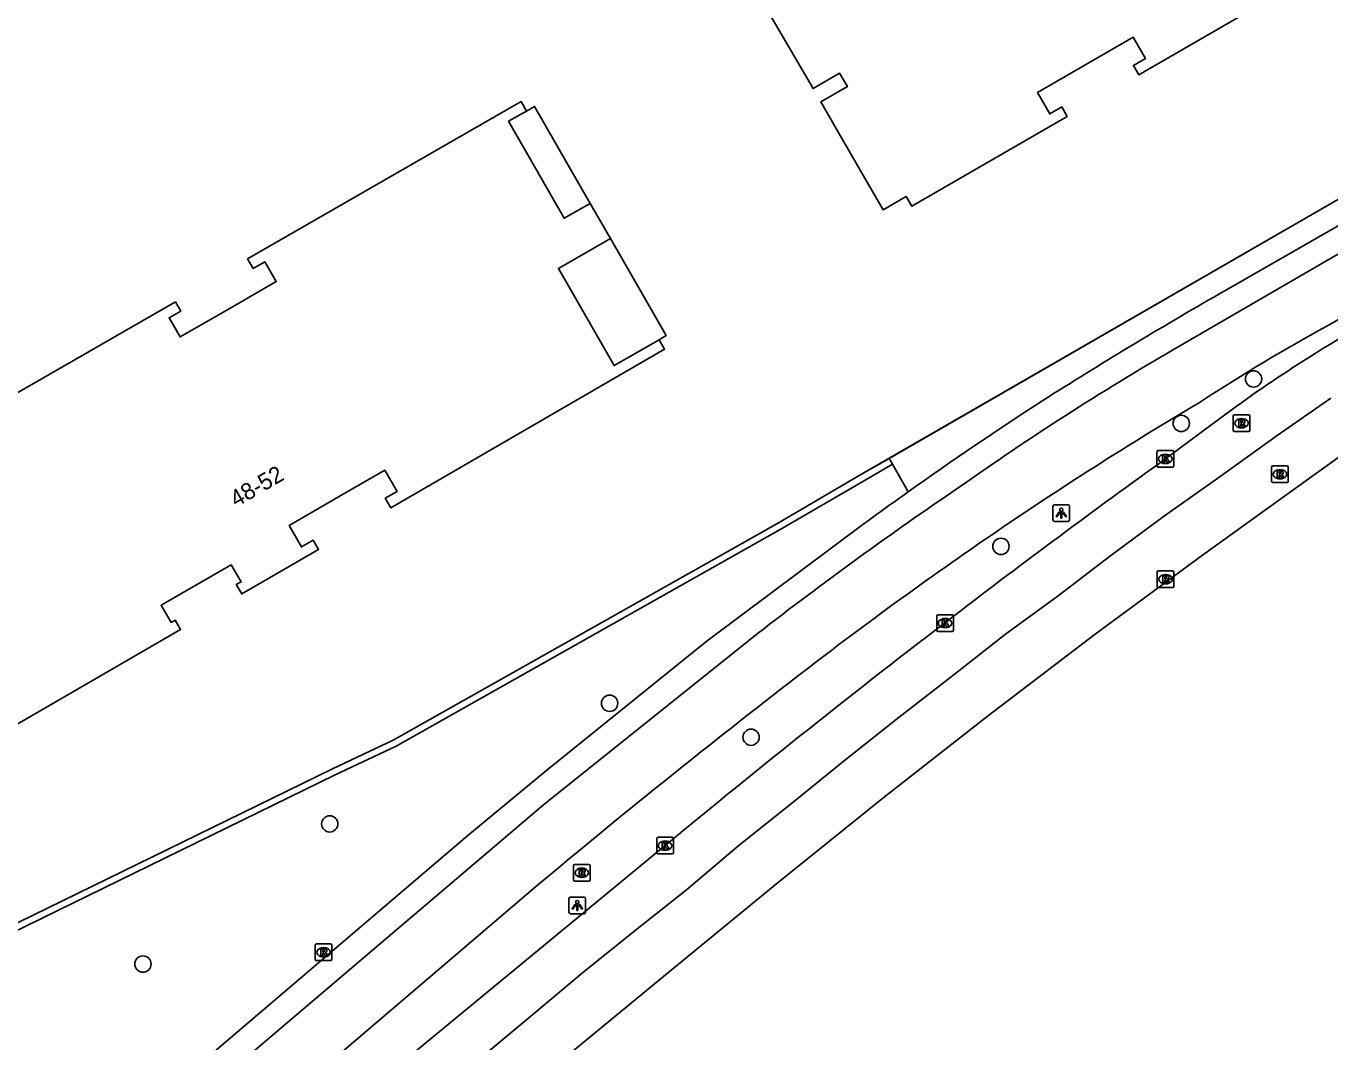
# Model space of a CAD drawing. Extents: x 157692 to 159670, y 381454 to 383289.
# Drawn here: x 159192.2 to 159270.4, y 382233.6 to 382294.6 of the extents above; entities that cross this region are included whole.
import ezdxf

# ---------------------------------------------------------------- set-up
doc = ezdxf.new("R2010")
doc.units = 0
for name, color, linetype in [('IMGEO_Boom', 7, 'Continuous'), ('IMGEO_Fietspad_gesloten', 7, 'Continuous'), ('IMGEO_Groenvoorziening', 7, 'Continuous'), ('IMGEO_Haag', 7, 'Continuous'), ('IMGEO_Hek', 7, 'Continuous'), ('IMGEO_Kolk', 7, 'Continuous'), ('IMGEO_Lichtpunt', 7, 'Continuous'), ('IMGEO_Pand', 7, 'Continuous'), ('IMGEO_Pand_nummerreeks', 7, 'Continuous'), ('IMGEO_Pand_overbouw', 7, 'Continuous'), ('IMGEO_Rijbaan_regionaal_gesloten', 7, 'Continuous'), ('IMGEO_Rioolput', 7, 'Continuous'), ('IMGEO_Voetpad_open', 7, 'Continuous')]:
    doc.layers.add(name, color=color, linetype=linetype)

msp = doc.modelspace()

# ---------------------------------------------------------------- linework, layer by layer
at = {"layer": 'IMGEO_Boom'}
for centre in [(159265.798, 382273.393), (159261.459, 382270.724), (159250.64, 382263.347), (159227.165, 382253.931), (159235.653, 382251.896), (159210.375, 382246.698), (159199.166, 382238.287)]:
    msp.add_circle(centre, 0.489, dxfattribs=at)
at = {"layer": 'IMGEO_Fietspad_gesloten'}
for points in [[(159261.04, 382275.183), (159275.744, 382283.712), (159308.412, 382302.358), (159329.765, 382314.659)], [(159332.094, 382311.83), (159277.688, 382280.901), (159270.379, 382276.668)], [(159196.552, 382225.179), (159197.957, 382226.374), (159223.199, 382247.836), (159236.022, 382258.1)], [(159222.833, 382243.01), (159201.049, 382224.409), (159200.229, 382223.709)]]:
    msp.add_lwpolyline(points, dxfattribs=at)
for centre, radius, start, end in [((159326.93, 382173.416), 117.725, 118.70933, 123.10947), ((159346.769, 382127.564), 170.707, 120.14566, 125.27112), ((159377.396, 382078.099), 225.344, 120.61839, 124.42212), ((159378.076, 382075.158), 231.619, 124.10792, 127.8292), ((159385.072, 382066.434), 239.305, 124.3595, 127.96444), ((159538.551, 381866.06), 491.7, 127.7008, 129.94824)]:
    msp.add_arc(centre, radius, start, end, dxfattribs=at)
at = {"layer": 'IMGEO_Groenvoorziening'}
for points in [[(159328.456, 382317.435), (159273.494, 382285.815), (159272.217, 382284.946), (159243.94, 382268.627)], [(159244.14, 382268.281), (159245.079, 382266.62)]]:
    msp.add_lwpolyline(points, dxfattribs=at)
at = {"layer": 'IMGEO_Haag'}
for points in [[(159243.94, 382268.627), (159242.285, 382267.672), (159237.19, 382264.707), (159214.178, 382251.711), (159210.53, 382250), (159179.926, 382235.045), (159179.189, 382234.625)], [(159243.94, 382268.627), (159244.14, 382268.281)], [(159244.14, 382268.281), (159242.486, 382267.326), (159237.389, 382264.36), (159214.362, 382251.355), (159210.703, 382249.639), (159180.102, 382234.686), (159179.351, 382234.337), (159179.189, 382234.625)]]:
    msp.add_lwpolyline(points, dxfattribs=at)
at = {"layer": 'IMGEO_Hek'}
msp.add_lwpolyline([(159237.19, 382264.707), (159242.285, 382267.672), (159272.217, 382284.946), (159273.494, 382285.815), (159328.456, 382317.435)], dxfattribs=at)
at = {"layer": 'IMGEO_Kolk'}
for p, q in [((159260.004, 382268.17), (159260.004, 382269.022)), ((159260.079, 382269.096), (159260.931, 382269.096)), ((159260.492, 382268.876), (159260.517, 382268.876)), ((159261.005, 382269.022), (159261.005, 382268.17)), ((159260.931, 382268.096), (159260.079, 382268.096)), ((159260.515, 382268.316), (159260.49, 382268.316)), ((159246.792, 382258.315), (159246.792, 382259.167)), ((159246.867, 382259.241), (159247.719, 382259.241)), ((159247.793, 382259.167), (159247.793, 382258.315)), ((159247.303, 382258.461), (159247.278, 382258.461)), ((159247.28, 382259.021), (159247.305, 382259.021)), ((159247.719, 382258.241), (159246.867, 382258.241)), ((159229.993, 382244.964), (159229.993, 382245.816)), ((159230.068, 382245.89), (159230.92, 382245.89)), ((159230.994, 382245.816), (159230.994, 382244.964)), ((159230.504, 382245.11), (159230.479, 382245.11)), ((159230.481, 382245.67), (159230.506, 382245.67)), ((159230.92, 382244.89), (159230.068, 382244.89))]:
    msp.add_line(p, q, dxfattribs=at)
for points in [[(159260.004, 382268.17), (159260.004, 382269.022)], [(159260.079, 382269.096), (159260.931, 382269.096)], [(159260.325, 382268.796), (159260.448, 382268.796), (159260.448, 382268.645), (159260.578, 382268.796), (159260.742, 382268.796), (159260.596, 382268.645), (159260.749, 382268.396), (159260.597, 382268.396), (159260.512, 382268.56), (159260.448, 382268.493), (159260.448, 382268.396), (159260.325, 382268.396), (159260.325, 382268.796)], [(159261.005, 382269.022), (159261.005, 382268.17)], [(159260.931, 382268.096), (159260.079, 382268.096)], [(159246.792, 382258.315), (159246.792, 382259.167)], [(159246.867, 382259.241), (159247.719, 382259.241)], [(159247.793, 382259.167), (159247.793, 382258.315)], [(159247.113, 382258.941), (159247.236, 382258.941), (159247.236, 382258.79), (159247.366, 382258.941), (159247.53, 382258.941), (159247.384, 382258.79), (159247.537, 382258.541), (159247.385, 382258.541), (159247.3, 382258.705), (159247.236, 382258.638), (159247.236, 382258.541), (159247.113, 382258.541), (159247.113, 382258.941)], [(159247.719, 382258.241), (159246.867, 382258.241)], [(159229.993, 382244.964), (159229.993, 382245.816)], [(159230.068, 382245.89), (159230.92, 382245.89)], [(159230.994, 382245.816), (159230.994, 382244.964)], [(159230.314, 382245.59), (159230.437, 382245.59), (159230.437, 382245.439), (159230.567, 382245.59), (159230.731, 382245.59), (159230.585, 382245.439), (159230.738, 382245.19), (159230.586, 382245.19), (159230.501, 382245.354), (159230.437, 382245.287), (159230.437, 382245.19), (159230.314, 382245.19), (159230.314, 382245.59)], [(159230.92, 382244.89), (159230.068, 382244.89)]]:
    msp.add_lwpolyline(points, dxfattribs=at)
for centre, start, end in [((159260.081, 382269.02), 91.55205, 178.44795), ((159260.081, 382269.02), 91.55205, 178.44795), ((159260.929, 382269.02), 1.55205, 88.44795), ((159260.929, 382269.02), 1.55205, 88.44795), ((159260.081, 382268.172), 181.55205, 268.44795), ((159260.081, 382268.172), 181.55205, 268.44795), ((159260.929, 382268.172), 271.55205, 358.44795), ((159260.929, 382268.172), 271.55205, 358.44795), ((159246.869, 382259.165), 91.55205, 178.44795), ((159246.869, 382259.165), 91.55205, 178.44795), ((159247.717, 382259.165), 1.55205, 88.44795), ((159247.717, 382259.165), 1.55205, 88.44795), ((159246.869, 382258.317), 181.55205, 268.44795), ((159246.869, 382258.317), 181.55205, 268.44795), ((159247.717, 382258.317), 271.55205, 358.44795), ((159247.717, 382258.317), 271.55205, 358.44795), ((159230.07, 382245.814), 91.55205, 178.44795), ((159230.07, 382245.814), 91.55205, 178.44795), ((159230.918, 382245.814), 1.55205, 88.44795), ((159230.918, 382245.814), 1.55205, 88.44795), ((159230.07, 382244.966), 181.55205, 268.44795), ((159230.07, 382244.966), 181.55205, 268.44795), ((159230.918, 382244.966), 271.55205, 358.44795), ((159230.918, 382244.966), 271.55205, 358.44795)]:
    msp.add_arc(centre, 0.0765, start, end, dxfattribs=at)
for centre, major_axis, ratio, start_param, end_param in [((159260.491, 382268.596), (-0.387, 0.002), 0.722429, 4.712389, 7.853982), ((159260.516, 382268.596), (-0.39, 0.002), 0.717154, 1.570796, 4.712389), ((159247.279, 382258.741), (-0.387, 0.002), 0.722429, 4.712389, 7.853982), ((159247.304, 382258.741), (-0.39, 0.002), 0.717154, 1.570796, 4.712389), ((159230.48, 382245.39), (-0.387, 0.002), 0.722429, 4.712389, 7.853982), ((159230.505, 382245.39), (-0.39, 0.002), 0.717154, 1.570796, 4.712389)]:
    msp.add_ellipse(centre, major_axis=major_axis, ratio=ratio, start_param=start_param, end_param=end_param, dxfattribs=at)
at = {"layer": 'IMGEO_Lichtpunt'}
for p, q in [((159253.763, 382265.746), (159253.763, 382264.939)), ((159253.763, 382265.746), (159253.763, 382264.939)), ((159254.665, 382265.841), (159253.857, 382265.841)), ((159254.665, 382265.841), (159253.857, 382265.841)), ((159254.759, 382264.939), (159254.759, 382265.746)), ((159254.759, 382264.939), (159254.759, 382265.746)), ((159253.857, 382264.845), (159254.665, 382264.845)), ((159253.857, 382264.845), (159254.665, 382264.845)), ((159224.727, 382242.208), (159224.727, 382241.401)), ((159224.727, 382242.208), (159224.727, 382241.401)), ((159225.629, 382242.303), (159224.821, 382242.303)), ((159225.629, 382242.303), (159224.821, 382242.303)), ((159225.723, 382241.401), (159225.723, 382242.208)), ((159225.723, 382241.401), (159225.723, 382242.208)), ((159224.821, 382241.307), (159225.629, 382241.307)), ((159224.821, 382241.307), (159225.629, 382241.307))]:
    msp.add_line(p, q, dxfattribs=at)
for points in [[(159254.137, 382265.41), (159254.176, 382265.382), (159253.988, 382265.12), (159253.95, 382265.147), (159254.137, 382265.41)], [(159254.239, 382265.362), (159254.286, 382265.362), (159254.286, 382265.04), (159254.239, 382265.04), (159254.239, 382265.362)], [(159254.349, 382265.382), (159254.387, 382265.409), (159254.574, 382265.147), (159254.535, 382265.119), (159254.349, 382265.382)], [(159225.101, 382241.872), (159225.14, 382241.844), (159224.952, 382241.582), (159224.914, 382241.609), (159225.101, 382241.872)], [(159225.203, 382241.824), (159225.25, 382241.824), (159225.25, 382241.502), (159225.203, 382241.502), (159225.203, 382241.824)], [(159225.313, 382241.844), (159225.351, 382241.871), (159225.538, 382241.609), (159225.499, 382241.581), (159225.313, 382241.844)]]:
    msp.add_lwpolyline(points, dxfattribs=at)
for centre in [(159254.262, 382265.544), (159225.226, 382242.006)]:
    msp.add_circle(centre, 0.0994, dxfattribs=at)
for centre, start, end in [((159253.857, 382265.746), 90, 180), ((159253.857, 382265.746), 90, 180), ((159254.665, 382265.746), 0, 90), ((159254.665, 382265.746), 0, 90), ((159253.857, 382264.939), 180, 270), ((159253.857, 382264.939), 180, 270), ((159254.665, 382264.939), 270, 0), ((159254.665, 382264.939), 270, 360), ((159224.821, 382242.208), 90, 180), ((159224.821, 382242.208), 90, 180), ((159225.629, 382242.208), 0, 90), ((159225.629, 382242.208), 0, 90), ((159224.821, 382241.401), 180, 270), ((159224.821, 382241.401), 180, 270), ((159225.629, 382241.401), 270, 0), ((159225.629, 382241.401), 270, 360)]:
    msp.add_arc(centre, 0.0946, start, end, dxfattribs=at)
at = {"layer": 'IMGEO_Pand'}
for points in [[(159275.344, 382301.153), (159258.914, 382291.642), (159258.589, 382292.204), (159259.306, 382292.62), (159258.565, 382293.9), (159255.77, 382292.282), (159252.826, 382290.577), (159253.567, 382289.296), (159254.285, 382289.712), (159254.611, 382289.149), (159245.296, 382283.757), (159244.961, 382284.337), (159243.584, 382283.54), (159241.079, 382287.867), (159239.838, 382290.011), (159241.43, 382290.932), (159240.964, 382291.736), (159239.371, 382290.814), (159236.226, 382296.247)], [(159201.12, 382278.019), (159201.439, 382277.465), (159200.737, 382277.061), (159201.396, 382275.915), (159204.333, 382277.603), (159207.162, 382279.23), (159206.473, 382280.429), (159205.771, 382280.025), (159205.443, 382280.599), (159221.852, 382290.031), (159222.175, 382289.467), (159221.099, 382288.851), (159224.435, 382283.032), (159225.999, 382283.929), (159227.214, 382281.811), (159224.096, 382280.023), (159227.437, 382274.196), (159230.13, 382275.74), (159230.452, 382275.179), (159214.029, 382265.668), (159213.703, 382266.23), (159214.412, 382266.64), (159213.67, 382267.92), (159210.906, 382266.319), (159207.932, 382264.597), (159208.673, 382263.316), (159209.373, 382263.721), (159209.698, 382263.158), (159205.094, 382260.491), (159204.768, 382261.053), (159205.053, 382261.218), (159204.456, 382262.247), (159200.259, 382259.816), (159200.855, 382258.786), (159201.097, 382258.926), (159201.422, 382258.363), (159186.982, 382250)], [(159180.908, 382266.401), (159201.12, 382278.019)]]:
    msp.add_lwpolyline(points, dxfattribs=at)
at = {"layer": 'IMGEO_Pand_overbouw'}
for points in [[(159222.175, 382289.467), (159221.099, 382288.851), (159224.435, 382283.032), (159225.999, 382283.929), (159222.663, 382289.748)], [(159227.214, 382281.811), (159224.096, 382280.023), (159227.437, 382274.196), (159230.13, 382275.74), (159230.55, 382275.992)]]:
    msp.add_lwpolyline(points, close=True, dxfattribs=at)
at = {"layer": 'IMGEO_Rijbaan_regionaal_gesloten'}
for points in [[(159203.978, 382219.76), (159216.109, 382229.879), (159219.321, 382232.559), (159222.434, 382235.155), (159225.546, 382237.751), (159228.707, 382240.289), (159231.772, 382242.749), (159234.939, 382245.412), (159238.174, 382247.993), (159241.253, 382250.499), (159244.361, 382252.968), (159247.844, 382255.656), (159250.914, 382258.076), (159254.069, 382260.384), (159257.241, 382262.805), (159260.454, 382265.172), (159263.646, 382267.449), (159267.222, 382270), (159270.443, 382272.237)], [(159264.76, 382271.747), (159263.309, 382270.672), (159260.505, 382268.596)], [(159272.692, 382269.981), (159269.438, 382267.643), (159262.727, 382262.823), (159256.302, 382258.085), (159249.82, 382253.144), (159243.563, 382248.237), (159237.187, 382243.122), (159231.071, 382238.096), (159224.854, 382232.986), (159221.795, 382230.472), (159218.698, 382227.927), (159215.627, 382225.351), (159212.458, 382222.773), (159206.082, 382217.476)], [(159230.494, 382245.39), (159202.001, 382221.907)]]:
    msp.add_lwpolyline(points, dxfattribs=at)
for centre, radius, start, end in [((159314.538, 382202.631), 85.176, 117.69833, 125.76175), ((159585.994, 381816.783), 556.847, 125.76923, 127.39002), ((159585.558, 381817.109), 556.322, 127.3747, 129.66022)]:
    msp.add_arc(centre, radius, start, end, dxfattribs=at)
at = {"layer": 'IMGEO_Rioolput'}
for p, q in [((159264.575, 382270.313), (159264.575, 382271.165)), ((159264.65, 382271.239), (159265.502, 382271.239)), ((159265.063, 382271.019), (159265.088, 382271.019)), ((159265.576, 382271.165), (159265.576, 382270.313)), ((159265.502, 382270.239), (159264.65, 382270.239)), ((159265.086, 382270.459), (159265.061, 382270.459)), ((159266.881, 382267.249), (159266.881, 382268.101)), ((159266.956, 382268.175), (159267.808, 382268.175)), ((159267.369, 382267.955), (159267.394, 382267.955)), ((159267.882, 382268.101), (159267.882, 382267.249)), ((159267.808, 382267.175), (159266.956, 382267.175)), ((159267.392, 382267.395), (159267.367, 382267.395)), ((159260.016, 382260.949), (159260.016, 382261.801)), ((159260.091, 382261.875), (159260.943, 382261.875)), ((159260.504, 382261.655), (159260.529, 382261.655)), ((159261.017, 382261.801), (159261.017, 382260.949)), ((159260.943, 382260.875), (159260.091, 382260.875)), ((159260.527, 382261.095), (159260.502, 382261.095)), ((159224.996, 382243.341), (159224.996, 382244.193)), ((159225.071, 382244.267), (159225.923, 382244.267)), ((159225.997, 382244.193), (159225.997, 382243.341)), ((159225.507, 382243.487), (159225.482, 382243.487)), ((159225.484, 382244.047), (159225.509, 382244.047)), ((159225.923, 382243.267), (159225.071, 382243.267)), ((159209.579, 382239.489), (159210.431, 382239.489)), ((159209.504, 382238.563), (159209.504, 382239.415)), ((159210.015, 382238.709), (159209.99, 382238.709)), ((159209.992, 382239.269), (159210.017, 382239.269)), ((159210.505, 382239.415), (159210.505, 382238.563)), ((159210.431, 382238.489), (159209.579, 382238.489))]:
    msp.add_line(p, q, dxfattribs=at)
for points in [[(159264.575, 382270.313), (159264.575, 382271.165)], [(159264.65, 382271.239), (159265.502, 382271.239)], [(159265.164, 382270.937), (159264.912, 382270.939), (159264.912, 382270.539)], [(159265.09, 382270.858), (159265.036, 382270.858), (159265.036, 382270.777)], [(159265.036, 382270.777), (159265.088, 382270.777)], [(159265.576, 382271.165), (159265.576, 382270.313)], [(159265.502, 382270.239), (159264.65, 382270.239)], [(159264.912, 382270.539), (159265.036, 382270.539), (159265.036, 382270.701), (159265.047, 382270.701)], [(159265.094, 382270.672), (159265.165, 382270.539), (159265.305, 382270.539), (159265.24, 382270.665)], [(159266.881, 382267.249), (159266.881, 382268.101)], [(159266.956, 382268.175), (159267.808, 382268.175)], [(159267.47, 382267.873), (159267.218, 382267.875), (159267.218, 382267.475)], [(159267.218, 382267.475), (159267.342, 382267.475), (159267.342, 382267.637), (159267.353, 382267.637)], [(159267.396, 382267.794), (159267.342, 382267.794), (159267.342, 382267.713)], [(159267.342, 382267.713), (159267.394, 382267.713)], [(159267.882, 382268.101), (159267.882, 382267.249)], [(159267.808, 382267.175), (159266.956, 382267.175)], [(159267.4, 382267.608), (159267.471, 382267.475), (159267.611, 382267.475), (159267.546, 382267.601)], [(159260.016, 382260.949), (159260.016, 382261.801)], [(159260.091, 382261.875), (159260.943, 382261.875)], [(159260.605, 382261.573), (159260.353, 382261.575), (159260.353, 382261.175)], [(159260.531, 382261.494), (159260.477, 382261.494), (159260.477, 382261.413)], [(159260.477, 382261.413), (159260.529, 382261.413)], [(159261.017, 382261.801), (159261.017, 382260.949)], [(159260.943, 382260.875), (159260.091, 382260.875)], [(159260.353, 382261.175), (159260.477, 382261.175), (159260.477, 382261.337), (159260.488, 382261.337)], [(159260.535, 382261.308), (159260.606, 382261.175), (159260.746, 382261.175), (159260.681, 382261.301)], [(159224.996, 382243.341), (159224.996, 382244.193)], [(159225.071, 382244.267), (159225.923, 382244.267)], [(159225.997, 382244.193), (159225.997, 382243.341)], [(159225.585, 382243.965), (159225.333, 382243.967), (159225.333, 382243.567)], [(159225.333, 382243.567), (159225.457, 382243.567), (159225.457, 382243.729), (159225.468, 382243.729)], [(159225.511, 382243.886), (159225.457, 382243.886), (159225.457, 382243.805)], [(159225.457, 382243.805), (159225.509, 382243.805)], [(159225.515, 382243.7), (159225.586, 382243.567), (159225.726, 382243.567), (159225.661, 382243.693)], [(159225.923, 382243.267), (159225.071, 382243.267)], [(159209.579, 382239.489), (159210.431, 382239.489)], [(159209.504, 382238.563), (159209.504, 382239.415)], [(159210.093, 382239.187), (159209.841, 382239.189), (159209.841, 382238.789)], [(159209.841, 382238.789), (159209.965, 382238.789), (159209.965, 382238.951), (159209.976, 382238.951)], [(159210.019, 382239.108), (159209.965, 382239.108), (159209.965, 382239.027)], [(159209.965, 382239.027), (159210.017, 382239.027)], [(159210.023, 382238.922), (159210.094, 382238.789), (159210.234, 382238.789), (159210.169, 382238.915)], [(159210.505, 382239.415), (159210.505, 382238.563)], [(159210.431, 382238.489), (159209.579, 382238.489)]]:
    msp.add_lwpolyline(points, dxfattribs=at)
for centre, radius, start, end in [((159264.652, 382271.163), 0.0765, 91.55205, 178.44795), ((159264.652, 382271.163), 0.0765, 91.55205, 178.44795), ((159265.072, 382270.966), 0.19, 274.7715, 282.96867), ((159265.096, 382270.762), 0.0964, 77.00612, 93.18647), ((159265.11, 382270.819), 0.0378, 276.66336, 79.67722), ((159265.163, 382270.827), 0.109, 350.36119, 89.41601), ((159265.161, 382270.827), 0.112, 277.58423, 350.98172), ((159265.5, 382271.163), 0.0765, 1.55205, 88.44795), ((159265.5, 382271.163), 0.0765, 1.55205, 88.44795), ((159264.652, 382270.315), 0.0765, 181.55205, 268.44795), ((159264.652, 382270.315), 0.0765, 181.55205, 268.44795), ((159265.046, 382270.648), 0.0533, 26.02933, 88.69889), ((159265.145, 382270.612), 0.108, 29.51342, 73.79051), ((159265.5, 382270.315), 0.0765, 271.55205, 358.44795), ((159265.5, 382270.315), 0.0765, 271.55205, 358.44795), ((159266.958, 382268.099), 0.0765, 91.55205, 178.44795), ((159266.958, 382268.099), 0.0765, 91.55205, 178.44795), ((159267.352, 382267.584), 0.0533, 26.02933, 88.69889), ((159267.378, 382267.902), 0.19, 274.7715, 282.96867), ((159267.402, 382267.698), 0.0964, 77.00612, 93.18647), ((159267.416, 382267.755), 0.0378, 276.66336, 79.67722), ((159267.469, 382267.763), 0.109, 350.36119, 89.41601), ((159267.467, 382267.763), 0.112, 277.58423, 350.98172), ((159267.451, 382267.548), 0.108, 29.51342, 73.79051), ((159267.806, 382268.099), 0.0765, 1.55205, 88.44795), ((159267.806, 382268.099), 0.0765, 1.55205, 88.44795), ((159266.958, 382267.251), 0.0765, 181.55205, 268.44795), ((159266.958, 382267.251), 0.0765, 181.55205, 268.44795), ((159267.806, 382267.251), 0.0765, 271.55205, 358.44795), ((159267.806, 382267.251), 0.0765, 271.55205, 358.44795), ((159260.093, 382261.799), 0.0765, 91.55205, 178.44795), ((159260.093, 382261.799), 0.0765, 91.55205, 178.44795), ((159260.513, 382261.602), 0.19, 274.7715, 282.96867), ((159260.537, 382261.398), 0.0964, 77.00612, 93.18647), ((159260.551, 382261.455), 0.0378, 276.66336, 79.67722), ((159260.604, 382261.463), 0.109, 350.36119, 89.41601), ((159260.602, 382261.463), 0.112, 277.58423, 350.98172), ((159260.941, 382261.799), 0.0765, 1.55205, 88.44795), ((159260.941, 382261.799), 0.0765, 1.55205, 88.44795), ((159260.093, 382260.951), 0.0765, 181.55205, 268.44795), ((159260.093, 382260.951), 0.0765, 181.55205, 268.44795), ((159260.487, 382261.284), 0.0533, 26.02933, 88.69889), ((159260.586, 382261.248), 0.108, 29.51342, 73.79051), ((159260.941, 382260.951), 0.0765, 271.55205, 358.44795), ((159260.941, 382260.951), 0.0765, 271.55205, 358.44795), ((159225.073, 382244.191), 0.0765, 91.55205, 178.44795), ((159225.073, 382244.191), 0.0765, 91.55205, 178.44795), ((159225.921, 382244.191), 0.0765, 1.55205, 88.44795), ((159225.921, 382244.191), 0.0765, 1.55205, 88.44795), ((159225.467, 382243.676), 0.0533, 26.02933, 88.69889), ((159225.493, 382243.994), 0.19, 274.7715, 282.96867), ((159225.517, 382243.79), 0.0964, 77.00612, 93.18647), ((159225.531, 382243.847), 0.0378, 276.66336, 79.67722), ((159225.584, 382243.855), 0.109, 350.36119, 89.41601), ((159225.582, 382243.855), 0.112, 277.58423, 350.98172), ((159225.566, 382243.64), 0.108, 29.51342, 73.79051), ((159225.073, 382243.343), 0.0765, 181.55205, 268.44795), ((159225.073, 382243.343), 0.0765, 181.55205, 268.44795), ((159225.921, 382243.343), 0.0765, 271.55205, 358.44795), ((159225.921, 382243.343), 0.0765, 271.55205, 358.44795), ((159209.581, 382239.413), 0.0765, 91.55205, 178.44795), ((159209.581, 382239.413), 0.0765, 91.55205, 178.44795), ((159210.429, 382239.413), 0.0765, 1.55205, 88.44795), ((159210.429, 382239.413), 0.0765, 1.55205, 88.44795), ((159209.975, 382238.898), 0.0533, 26.02933, 88.69889), ((159210.001, 382239.216), 0.19, 274.7715, 282.96867), ((159210.025, 382239.012), 0.0964, 77.00612, 93.18647), ((159210.039, 382239.069), 0.0378, 276.66336, 79.67722), ((159210.092, 382239.077), 0.109, 350.36119, 89.41601), ((159210.09, 382239.077), 0.112, 277.58423, 350.98172), ((159210.074, 382238.862), 0.108, 29.51342, 73.79051), ((159209.581, 382238.565), 0.0765, 181.55205, 268.44795), ((159209.581, 382238.565), 0.0765, 181.55205, 268.44795), ((159210.429, 382238.565), 0.0765, 271.55205, 358.44795), ((159210.429, 382238.565), 0.0765, 271.55205, 358.44795)]:
    msp.add_arc(centre, radius, start, end, dxfattribs=at)
for centre, major_axis, ratio, start_param, end_param in [((159265.062, 382270.739), (-0.387, 0.002), 0.722429, 4.712389, 7.853982), ((159265.087, 382270.739), (-0.39, 0.002), 0.717154, 1.570796, 4.712389), ((159267.368, 382267.675), (-0.387, 0.002), 0.722429, 4.712389, 7.853982), ((159267.393, 382267.675), (-0.39, 0.002), 0.717154, 1.570796, 4.712389), ((159260.503, 382261.375), (-0.387, 0.002), 0.722429, 4.712389, 7.853982), ((159260.528, 382261.375), (-0.39, 0.002), 0.717154, 1.570796, 4.712389), ((159225.483, 382243.767), (-0.387, 0.002), 0.722429, 4.712389, 7.853982), ((159225.508, 382243.767), (-0.39, 0.002), 0.717154, 1.570796, 4.712389), ((159209.991, 382238.989), (-0.387, 0.002), 0.722429, 4.712389, 7.853982), ((159210.016, 382238.989), (-0.39, 0.002), 0.717154, 1.570796, 4.712389)]:
    msp.add_ellipse(centre, major_axis=major_axis, ratio=ratio, start_param=start_param, end_param=end_param, dxfattribs=at)
at = {"layer": 'IMGEO_Voetpad_open'}
for points in [[(159329.059, 382315.963), (159263.748, 382278.5)], [(159242.443, 382264.715), (159233.012, 382257.689), (159223.392, 382249.911), (159218.654, 382245.991), (159193.416, 382224.484)]]:
    msp.add_lwpolyline(points, dxfattribs=at)
for centre, radius, start, end in [((159408.663, 382026.594), 290.615, 119.91064, 122.35179), ((159372.377, 382087.784), 219.516, 122.89745, 125.44381), ((159373.046, 382086.772), 220.728, 125.43299, 126.27722)]:
    msp.add_arc(centre, radius, start, end, dxfattribs=at)

# ---------------------------------------------------------------- texts
at = {"layer": 'IMGEO_Pand_nummerreeks'}
msp.add_text('48-52', height=1, rotation=30.07606, dxfattribs=at).set_placement((159204.756, 382265.671))

doc.saveas('drawing.dxf')
